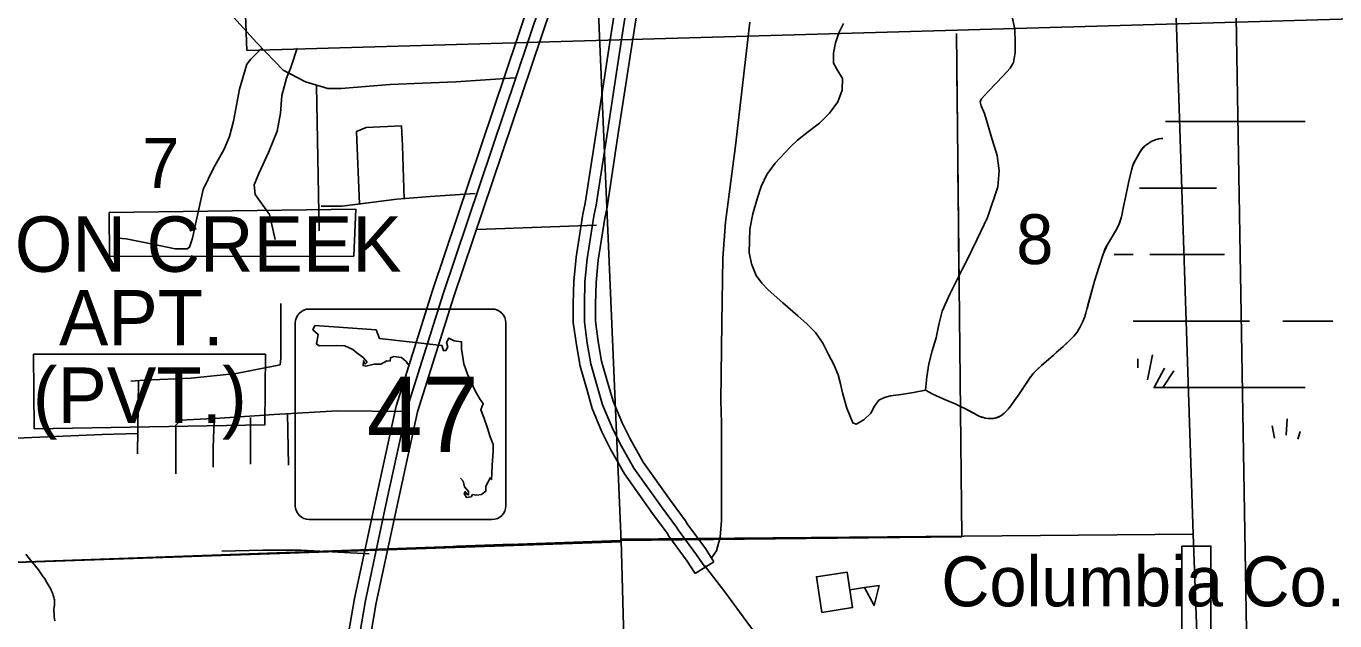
# Model space of a CAD drawing. Extents: x 2480962 to 2688785, y 277103 to 599240.
# Drawn here: x 2550147 to 2561959, y 421794 to 427160 of the extents above; entities that cross this region are included whole.
import ezdxf

# ---------------------------------------------------------------- set-up
doc = ezdxf.new("R2010")
doc.units = 0
for name, color, linetype in [('Airport Names', 7, 'Continuous'), ('Cities Incorporated Area', 7, 'Continuous'), ('Culture', 7, 'Continuous'), ('Culture Text', 7, 'Continuous'), ('Divided_Highway', 7, 'Continuous'), ('Lakes and Ponds', 7, 'Continuous'), ('Level 31', 7, 'Continuous'), ('Local Roads Improved', 7, 'Continuous'), ('Local Roads Paved', 7, 'Continuous'), ('Narrow River Creek and Branch and Slough', 7, 'Continuous'), ('Roadshields State Highways', 7, 'Continuous'), ('Section Lines', 7, 'Continuous'), ('Section Numbers', 7, 'Continuous'), ('State Routes Highway Center Lines', 7, 'Continuous'), ('Swamps', 7, 'Continuous'), ('US Route Divided Highway Outline and Fill', 7, 'Continuous'), ('US Routes Highway Center Lines', 7, 'Continuous')]:
    doc.layers.add(name, color=color, linetype=linetype)

msp = doc.modelspace()

# ---------------------------------------------------------------- linework, layer by layer
at = {"layer": 'Cities Incorporated Area'}
for p, q in [((2552031.381, 430294.808), (2552137.739, 426941.924)), ((2552137.739, 426941.924), (2562726.285, 427244.111))]:
    msp.add_line(p, q, dxfattribs=at)
at = {"layer": 'Culture'}
msp.add_line((2557581.745, 422072.934), (2557715.554, 422093.482), dxfattribs=at)
for points in [[(2557557.105, 422233.397), (2557606.384, 421912.473), (2557329.031, 421869.884), (2557279.753, 422190.809)], [(2557845.933, 422113.501), (2557801.91, 421932.226), (2557715.554, 422093.482)]]:
    msp.add_lwpolyline(points, close=True, dxfattribs=at)
at = {"layer": 'Divided_Highway'}
msp.add_line((2561286.689, 414089.91), (2560538.616, 459542.689), dxfattribs=at)
at = {"layer": 'Lakes and Ponds'}
for points in [[(2558265.568, 423875.229), (2558276.836, 423994.52), (2558294.518, 424113.107), (2558325.684, 424230.217), (2558360.504, 424346.175), (2558384.294, 424468.965), (2558415.804, 424589.664), (2558484.948, 424742.6), (2558560.23, 424892.339), (2558598.955, 424969.363), (2558637.695, 425046.381), (2558731.947, 425238.921), (2558823.403, 425434.027), (2558916.509, 425711.724), (2558930.608, 425855.254), (2558912.021, 425994.619), (2558887.733, 426070.79), (2558862.714, 426147.058), (2558829.536, 426260.017), (2558796.707, 426373.179), (2558766.551, 426442.873), (2558758.432, 426476.483), (2558768.773, 426504.776), (2558834.007, 426574.216), (2558899.242, 426643.656), (2558964.477, 426713.094), (2559029.711, 426782.534), (2559059.116, 426832.239), (2559073.296, 426922.58), (2559074.569, 427015.335), (2559072.432, 427131.233), (2559045.476, 427247.2)], [(2557524.701, 427185.741), (2557482.783, 427100.589), (2557452.763, 427010.656), (2557434.646, 426917.793), (2557433.767, 426825.685), (2557473.295, 426756.784), (2557514.584, 426689.478), (2557513.455, 426582.867), (2557474.765, 426477.853), (2557397.378, 426374.704), (2557307.93, 426285.734), (2557207.598, 426208.472), (2557108.976, 426130.154), (2557050.596, 426075.118), (2556994.048, 426017.862), (2556908.204, 425923.829), (2556832.557, 425820.532), (2556782.362, 425714.647), (2556745.259, 425603.028), (2556706.707, 425465.656), (2556679.761, 425327.742), (2556673.684, 425118.853), (2556695.046, 425014.12), (2556737.398, 424911.506), (2556786.082, 424840.097), (2556844.564, 424780.911), (2556978.125, 424663.761), (2557111.415, 424546.775), (2557193.271, 424473.456), (2557271.648, 424395.739), (2557337.08, 424300.312), (2557390.172, 424196.672), (2557436.842, 424106.252), (2557476.82, 424013.038), (2557497.898, 423931.995), (2557515.683, 423849.91), (2557555.445, 423711.533), (2557608.589, 423581.905), (2557639.702, 423566.964), (2557708.745, 423607.071), (2557771.361, 423668.413), (2557804.09, 423730.749), (2557843.971, 423785.448), (2557895.111, 423809.954), (2557949.187, 423823.725), (2557996.734, 423829.335), (2558044.144, 423835.482), (2558155.051, 423854.126), (2558265.568, 423875.229)]]:
    msp.add_lwpolyline(points, dxfattribs=at)
at = {"layer": 'Level 31'}
for points in [[(2555917.314, 430231.129), (2555610.455, 429672.294), (2555282.993, 429005.243), (2555086.484, 428599.942), (2554697.788, 427397.416), (2553815.404, 424774.437), (2553487.483, 423729.948), (2553305.185, 422903.532), (2553111.332, 421994.843), (2552988.686, 421283.5), (2552988.686, 420962.279), (2552964.515, 420188.799), (2552964.515, 419370.166), (2552892.756, 418616.698), (2552735.858, 417639.101), (2552578.824, 416358.674), (2552433.939, 415525.584), (2552288.65, 414484.346), (2552227.892, 414034.734)], [(2552426.693, 414012.411), (2552486.791, 414457.134), (2552631.557, 415494.622), (2552776.726, 416329.348), (2552933.919, 417611.072), (2553091.247, 418591.344), (2553164.515, 419360.664), (2553164.515, 420185.675), (2553188.686, 420959.155), (2553188.686, 421266.385), (2553307.753, 421956.974), (2553500.639, 422861.127), (2553680.91, 423678.356), (2554005.613, 424712.592), (2554887.728, 427334.772), (2555272.513, 428525.198), (2555462.743, 428917.548), (2555829.824, 429648.235)]]:
    msp.add_lwpolyline(points, dxfattribs=at)
for points in [[(2550895.342, 425478.16), (2553124.2, 425507.823), (2553103.966, 425085.787), (2550900.197, 425081.214)], [(2550219.685, 423525.082), (2552301.613, 423562.546), (2552306.965, 424199.435), (2550214.333, 424199.435)], [(2560578.799, 422467.895), (2560841.094, 422467.895), (2560841.094, 421118.069), (2560578.799, 421118.069)]]:
    msp.add_lwpolyline(points, close=True, dxfattribs=at)
at = {"layer": 'Local Roads Improved'}
msp.add_lwpolyline([(2552271.502, 426959.5), (2552173.734, 426863.412), (2552137.612, 426818.259), (2552074.398, 426592.494), (2552020.214, 426303.516), (2551984.092, 426163.541), (2551934.424, 426050.659), (2551839.603, 425879.078), (2551744.781, 425684.92), (2551681.567, 425400.457), (2551649.96, 425246.936), (2551622.868, 425165.661), (2551600.292, 425152.115), (2551491.925, 425152.115), (2551275.191, 425197.268), (2551049.426, 425242.421), (2550941.059, 425251.452)], dxfattribs=at)
at = {"layer": 'Local Roads Paved'}
for p, q in [((2552766.586, 426624.756), (2552792.48, 425312.806)), ((2554217.495, 425326.092), (2555295.543, 425364.593)), ((2551161.173, 423957.699), (2551152.542, 423301.724)), ((2552171.03, 423629.711), (2552171.03, 423206.78)), ((2552507.649, 423664.236), (2552516.28, 423198.149))]:
    msp.add_line(p, q, dxfattribs=at)
for points in [[(2554561.887, 426693.806), (2554026.749, 426659.281), (2553431.193, 426633.388), (2552990.999, 426598.863), (2552870.161, 426598.863), (2552667.595, 426658.393), (2552467.174, 426764.778), (2552229.8, 427011.343), (2551989.392, 427273.905), (2551691.135, 427526.569), (2550781.398, 428316.482), (2549633.441, 429265.92), (2548951.572, 429861.476), (2548373.278, 430405.245), (2548261.072, 430491.558), (2548140.234, 430595.133), (2547933.084, 430681.445), (2547674.147, 430715.971), (2547397.947, 430715.971), (2547182.165, 430759.127), (2546992.278, 430836.808), (2546845.546, 430923.121), (2546293.146, 431389.208), (2546163.677, 431518.677)], [(2552594.455, 426960.45), (2552535.564, 426787.575), (2552497.599, 426689.655), (2552454.443, 426534.293), (2552441.527, 426375.334), (2552413.981, 426213.857), (2552335.023, 426020.569), (2552248.711, 425830.681), (2552205.555, 425727.106), (2552214.186, 425640.793), (2552343.655, 425459.537), (2552395.442, 425235.125)], [(2553560.661, 425597.637), (2553543.399, 426080.987), (2553534.768, 426262.244), (2553215.411, 426244.981), (2553129.099, 426210.456), (2553154.993, 425554.481)], [(2554199.374, 425649.425), (2553793.705, 425623.531), (2553491.611, 425597.637), (2552999.63, 425537.218), (2552809.742, 425537.218)], [(2552447.23, 424656.831), (2552447.23, 424268.424), (2552447.23, 424164.849), (2552438.599, 424104.43), (2552041.561, 424026.749), (2551635.892, 423983.593), (2551212.961, 423966.33), (2551092.123, 423957.699)], [(2553586.555, 423681.499), (2552956.474, 423690.13), (2552386.811, 423655.605), (2551894.83, 423621.08), (2551540.948, 423603.818), (2551497.792, 423560.661), (2551497.792, 423120.467)], [(2551843.042, 423603.818), (2551834.411, 423353.511), (2551834.411, 423180.886)], [(2547208.059, 423206.78), (2548148.866, 423241.305), (2549037.885, 423258.568), (2549650.704, 423267.199), (2549797.435, 423301.724), (2549926.904, 423379.405), (2549987.323, 423439.824), (2550833.185, 423474.349), (2551150.933, 423484.942)], [(2553243.426, 422398.432), (2552628.486, 422429.967), (2552283.236, 422429.967), (2551912.092, 422421.336)]]:
    msp.add_lwpolyline(points, dxfattribs=at)
at = {"layer": 'Narrow River Creek and Branch and Slough'}
for points in [[(2559722.438, 424612.277), (2559751.114, 424714.814), (2559791.522, 424860.411), (2559828.81, 424982.589), (2559867.951, 425104.166), (2559906.597, 425189.125), (2559979.567, 425310.591), (2560011.408, 425372.866), (2560033.139, 425438.772), (2560053.295, 425534.008), (2560073.203, 425629.287), (2560098.066, 425745.751), (2560123.342, 425862.155), (2560137.188, 425906.924), (2560168.443, 425970.351), (2560205.906, 426032.096), (2560226.024, 426060.481), (2560238.146, 426073.214), (2560252.836, 426085.471), (2560268.085, 426095.818)], [(2559441.824, 424211.528), (2559505.855, 424269.766), (2559588.016, 424347.996)], [(2559165.511, 423925.08), (2559175.285, 423939.786), (2559213.539, 423994.905), (2559256.785, 424046.108), (2559292.251, 424078.791)], [(2558265.568, 423875.229), (2558331.434, 423840.616), (2558398.414, 423808.295), (2558464.804, 423780.146), (2558531.138, 423751.916), (2558579.092, 423729.044), (2558626.766, 423705.623), (2558685.037, 423674.937), (2558743.705, 423643.766), (2558769.257, 423632.969), (2558809.454, 423622.568), (2558849.653, 423618.716), (2558882.914, 423621.158), (2558907.989, 423627.119), (2558944.013, 423643.052), (2558975.877, 423667.814), (2558988.756, 423683.075)], [(2550143.331, 422396.161), (2550178.945, 422352.417), (2550231.535, 422286.107), (2550257.366, 422252.502), (2550282.835, 422218.512), (2550301.606, 422191.935), (2550314.943, 422171.634), (2550334.139, 422140.532), (2550352.841, 422108.579), (2550369.325, 422078.39), (2550380.362, 422055.277), (2550387.593, 422037.616), (2550392.301, 422024.16), (2550398.026, 422003.601), (2550400.212, 421993.138), (2550401.904, 421982.544), (2550402.907, 421970.683), (2550402.959, 421960.292), (2550401.781, 421942.091), (2550398.92, 421914.776), (2550397.915, 421901.127), (2550397.759, 421887.491), (2550399.197, 421854.504), (2550400.91, 421829.791), (2550404.631, 421792.744)]]:
    msp.add_lwpolyline(points, dxfattribs=at)
at = {"layer": 'Roadshields State Highways'}
for p, q in [((2554351.689, 424607.452), (2552701.689, 424607.452)), ((2552576.689, 424482.452), (2552576.689, 422832.452)), ((2554476.689, 422832.452), (2554476.689, 424482.452)), ((2552701.689, 422707.452), (2554351.689, 422707.452))]:
    msp.add_line(p, q, dxfattribs=at)
for points in [[(2553596.327, 424108.353), (2553576.625, 424133.698), (2553533.771, 424169.979), (2553464.546, 424179.874), (2553434.877, 424166.681), (2553431.581, 424136.996), (2553401.913, 424140.295), (2553349.169, 424110.61), (2553289.833, 424110.61), (2553214.015, 424090.82), (2553187.643, 424097.417), (2553190.939, 424140.295), (2553207.422, 424110.61), (2553223.904, 424127.101), (2553187.643, 424169.979), (2553131.603, 424212.857), (2553095.342, 424242.541), (2553022.82, 424275.524), (2552947.001, 424278.822), (2552792.067, 424275.524), (2552768.992, 424292.015), (2552782.178, 424377.771), (2552736.028, 424420.648), (2552752.51, 424460.227)], [(2552752.51, 424460.227), (2553306.315, 424420.648), (2553335.984, 424341.489), (2553899.678, 424278.822), (2553912.864, 424232.646), (2553935.939, 424232.646), (2553952.422, 424265.629), (2553942.532, 424305.208), (2553962.311, 424344.788), (2554011.758, 424321.7), (2554077.687, 424311.805), (2554077.687, 424249.138), (2554097.466, 424113.908), (2554130.431, 424018.258), (2554199.656, 423869.836), (2554245.807, 423790.677), (2554272.179, 423754.396), (2554252.4, 423698.325), (2554278.771, 423629.061), (2554311.736, 423533.411), (2554334.811, 423454.253), (2554361.183, 423384.989), (2554361.183, 423322.322), (2554354.59, 423196.987), (2554351.294, 423124.425), (2554347.997, 423068.354), (2554334.811, 423084.846), (2554318.329, 423048.564), (2554295.254, 423008.985), (2554295.254, 422962.809), (2554255.696, 422933.125), (2554212.842, 422926.528), (2554176.581, 422933.125), (2554163.395, 422913.335), (2554120.541, 422906.739), (2554100.763, 422943.02), (2554110.652, 422959.511), (2554123.838, 422936.423), (2554140.32, 422929.826), (2554140.32, 422959.511), (2554104.059, 423002.389), (2554090.873, 423055.161), (2554068.377, 423079.716)]]:
    msp.add_lwpolyline(points, dxfattribs=at)
for centre, start, end in [((2552701.689, 424482.452), 90, 180), ((2554351.689, 424482.452), 0, 90), ((2552701.689, 422832.452), 180, 270), ((2554351.689, 422832.452), 270, 0)]:
    msp.add_arc(centre, 125, start, end, dxfattribs=at)
at = {"layer": 'Section Lines'}
for p, q in [((2560680.537, 422575.188), (2560329.554, 433344.615)), ((2555068.08, 432958.721), (2555518.624, 422505.115)), ((2555508.582, 422530.574), (2560680.537, 422575.188)), ((2555517.935, 422520.274), (2555660.097, 417152.709)), ((2560875.706, 417290.492), (2560680.537, 422575.188)), ((2555518.624, 422505.115), (2545002.726, 422150.717))]:
    msp.add_line(p, q, dxfattribs=at)
at = {"layer": 'State Routes Highway Center Lines'}
for points in [[(2555918.024, 430230.475), (2555610.455, 429672.294), (2555282.993, 429005.243), (2555086.484, 428599.942), (2554697.788, 427397.416), (2553815.404, 424774.437), (2553487.483, 423729.948), (2553305.185, 422903.532), (2553111.332, 421994.843), (2552988.686, 421283.5), (2552988.686, 420962.279), (2552964.515, 420188.799), (2552964.515, 419370.166), (2552892.756, 418616.698), (2552735.858, 417639.101), (2552578.824, 416358.674), (2552433.939, 415525.584), (2552288.65, 414484.346), (2552227.892, 414034.734)], [(2556025.491, 430218.3), (2555699.18, 429626.104), (2555372.868, 428961.395), (2555179.498, 428562.57), (2554792.758, 427366.094), (2553910.508, 424743.515), (2553584.197, 423704.152), (2553402.912, 422882.33), (2553209.543, 421975.908), (2553088.686, 421274.943), (2553088.686, 420960.717), (2553064.515, 420187.237), (2553064.515, 419365.415), (2552992.001, 418604.021), (2552834.888, 417625.086), (2552677.775, 416344.011), (2552532.748, 415510.103), (2552387.721, 414470.74), (2552327.292, 414023.572)], [(2555825.2, 429647.599), (2555787.905, 429579.915), (2555462.743, 428917.548), (2555272.513, 428525.198), (2554887.728, 427334.772), (2554005.613, 424712.592), (2553680.91, 423678.356), (2553500.639, 422861.127), (2553307.753, 421956.974), (2553188.686, 421266.385), (2553188.686, 420959.155), (2553164.515, 420185.675), (2553164.515, 419360.664), (2553091.247, 418591.344), (2552933.919, 417611.072), (2552776.726, 416329.348), (2552631.557, 415494.622), (2552486.791, 414457.134), (2552426.693, 414012.411)]]:
    msp.add_lwpolyline(points, dxfattribs=at)
at = {"layer": 'Swamps'}
for p, q in [((2558543.446, 427093.792), (2558591.698, 422552.989)), ((2560140.331, 424499.291), (2561190.329, 424499.314)), ((2561490.328, 424499.32), (2561940.327, 424499.33)), ((2560422.927, 424073.278), (2560328.921, 423898.688)), ((2560507.503, 424049.114), (2560408.185, 423900.131)), ((2561521.072, 423468.429), (2561529.088, 423615.416)), ((2561414.777, 423442.787), (2561394.597, 423553.771)), ((2561626.499, 423432.389), (2561646.77, 423503.341))]:
    msp.add_line(p, q, dxfattribs=at)
for points in [[(2558544.488, 426995.739), (2558543.446, 427093.792)], [(2558552.457, 426245.771), (2558547.144, 426745.749)], [(2560431.112, 426299.319), (2561690.306, 426299.346)], [(2558265.568, 423875.229), (2558331.434, 423840.616), (2558364.769, 423824.151), (2558398.414, 423808.295), (2558431.453, 423793.853), (2558481.494, 423773.332), (2558531.138, 423751.916), (2558579.092, 423729.044), (2558626.766, 423705.623), (2558656.089, 423690.583), (2558699.519, 423667.039), (2558743.705, 423643.766), (2558756.294, 423637.97), (2558767.619, 423633.552), (2558787.938, 423627.25), (2558803.426, 423623.687), (2558826.716, 423620.153), (2558849.653, 423618.716), (2558866.166, 423619.168), (2558880.815, 423620.824), (2558893.664, 423623.26), (2558904.847, 423626.165), (2558924.076, 423633.026), (2558938.03, 423639.69), (2558948.131, 423645.563), (2558962.543, 423655.809), (2558975.877, 423667.814), (2558994.355, 423687.408), (2559009.371, 423704.639), (2559033.659, 423734.998), (2559067.336, 423781.045), (2559100.819, 423827.736), (2559120.191, 423855.2), (2559184.558, 423953.797), (2559201.2, 423977.984), (2559214.168, 423995.742), (2559234.674, 424021.551), (2559256.785, 424046.108), (2559276.057, 424065.325), (2559311.045, 424097.492), (2559418.886, 424190.665), (2559505.855, 424269.766), (2559548.876, 424309.95), (2559591.369, 424351.188), (2559602.205, 424362.47), (2559621.093, 424384.822), (2559636.164, 424405.534), (2559648.305, 424424.426), (2559658.168, 424441.473), (2559673.833, 424472.272), (2559684.343, 424496.016), (2559698.312, 424532.336), (2559710.36, 424569.092), (2559731.365, 424641.838), (2559760.883, 424751.307), (2559775.815, 424805.96), (2559791.522, 424860.411), (2559828.81, 424982.589), (2559867.951, 425104.166), (2559875.985, 425126.03), (2559884.625, 425146.104), (2559893.551, 425164.607), (2559911.974, 425198.644), (2559982.272, 425315.326), (2559998.271, 425345.011), (2560009.121, 425367.684), (2560016.447, 425384.978), (2560025.882, 425411.482), (2560029.804, 425425.02), (2560033.139, 425438.772), (2560053.295, 425534.008), (2560073.203, 425629.287), (2560098.066, 425745.751), (2560123.342, 425862.155), (2560129.388, 425884.866), (2560136.126, 425904.199), (2560142.981, 425920.766), (2560156.765, 425949.141), (2560168.269, 425970.048), (2560186.754, 426001.086), (2560205.906, 426032.096), (2560215.574, 426046.899), (2560223.289, 426057.179), (2560229.589, 426064.533), (2560240.25, 426075.151), (2560252.836, 426085.471), (2560271.646, 426098.904), (2560288.184, 426109.621), (2560302.708, 426118.086), (2560315.454, 426124.719), (2560326.631, 426129.875), (2560346.243, 426137.315), (2560360.988, 426141.457), (2560372.063, 426143.689), (2560388.696, 426145.535), (2560405.348, 426145.458)], [(2558560.427, 425495.804), (2558555.114, 425995.782)], [(2560197.023, 425699.307), (2560890.315, 425699.322)], [(2558568.396, 424745.837), (2558563.083, 425245.815)], [(2559967.967, 425099.295), (2560140.324, 425099.298)], [(2560290.324, 425099.302), (2560962.067, 425099.316)], [(2560314.185, 424194.099), (2560268.853, 423967.419)], [(2560181.281, 424157.85), (2560181.282, 424078.127)], [(2560322.746, 423899.287), (2561690.335, 423899.317)], [(2558591.698, 422552.989), (2555507.476, 422519.893), (2549978.855, 422320.999)], [(2555534.824, 422520.186), (2555821.168, 422523.259)], [(2556630.391, 422531.942), (2556784.749, 422533.599)], [(2557034.735, 422536.281), (2557534.705, 422541.646)], [(2557784.69, 422544.329), (2558284.66, 422549.694)], [(2554035.78, 422466.948), (2554535.456, 422484.924)]]:
    msp.add_lwpolyline(points, dxfattribs=at)
at = {"layer": 'US Route Divided Highway Outline and Fill'}
msp.add_line((2556355.552, 422326.694), (2556186.819, 422219.319), dxfattribs=at)
for points in [[(2556186.819, 422219.319), (2556114.17, 422333.482), (2555948.412, 422558.058), (2555932.4, 422584.745), (2555801.68, 422762.525), (2555547.991, 423118.768), (2555421.791, 423343.733), (2555344.765, 423497.785), (2555255.937, 423708.753), (2555206.458, 423884.677), (2555146.465, 424091.924), (2555113.319, 424285.278), (2555085.541, 424485.281), (2555085.541, 424653.162), (2555090.997, 424860.5), (2555112.924, 425074.284), (2555172.259, 425462.658), (2555193.55, 425563.794), (2555294.242, 426220.937), (2555421.982, 427056.574), (2555635.148, 428426.166)], [(2555832.222, 428391.891), (2555619.645, 427026.084), (2555491.94, 426190.68), (2555390.403, 425528.019), (2555369.12, 425426.927), (2555311.376, 425048.963), (2555290.728, 424847.648), (2555285.541, 424650.531), (2555285.541, 424499.104), (2555310.981, 424315.939), (2555341.696, 424136.767), (2555398.782, 423939.558), (2555445.096, 423774.888), (2555526.564, 423581.4), (2555598.548, 423437.432), (2555717.151, 423226.01), (2555963.711, 422879.777), (2556099.079, 422695.676), (2556114.998, 422669.145), (2556279.191, 422446.69), (2556355.552, 422326.694)]]:
    msp.add_lwpolyline(points, dxfattribs=at)
at = {"layer": 'US Routes Highway Center Lines'}
for points in [[(2555733.685, 428409.028), (2555520.814, 427041.329), (2555393.091, 426205.808), (2555291.977, 425545.906), (2555270.69, 425444.793), (2555212.15, 425061.624), (2555190.863, 424854.074), (2555185.541, 424651.846), (2555185.541, 424492.192), (2555212.15, 424300.608), (2555244.081, 424114.346), (2555302.62, 423912.118), (2555350.516, 423741.82), (2555435.665, 423539.592), (2555510.17, 423390.582), (2555632.571, 423172.389), (2555882.695, 422821.151), (2556015.74, 422640.21), (2556031.705, 422613.601), (2556196.681, 422390.086), (2556273.429, 422281.401)], [(2556677.957, 427195.218), (2556550.104, 426080.222), (2556460.904, 425390.411), (2556434.144, 425066.319), (2556425.224, 424483.547), (2556416.304, 423781.843), (2556422.251, 423576.684), (2556422.251, 422919.58), (2556422.251, 422699.554), (2556410.358, 422547.914), (2556377.651, 422426.008), (2556336.025, 422363.568)], [(2556271.186, 422294.294), (2556452.126, 422054.814), (2556883.191, 421469.417), (2557245.073, 420979.812), (2557617.598, 420479.564), (2558000.767, 419952.707), (2558378.614, 419473.746), (2559049.159, 418537.112), (2559458.937, 418004.933), (2559645.199, 417738.844), (2559985.794, 417281.17), (2560368.962, 416738.347), (2560853.245, 416003.941), (2561204.483, 415471.762), (2561539.756, 414987.479), (2561811.167, 414604.31), (2562189.014, 414045.523)]]:
    msp.add_lwpolyline(points, dxfattribs=at)

# ---------------------------------------------------------------- texts
at = {"layer": 'Airport Names'}
for s, rotation, p in [('CANNON CREEK', 0.0012278, (2548150.269, 424943.337)), ('APT.', 0.0012361, (2550443.585, 424278.774)), ('(PVT.)', 0.0012417, (2550207.378, 423580.068))]:
    msp.add_text(s, height=500, rotation=rotation, dxfattribs=at).set_placement(p)
at = {"layer": 'Culture Text'}
msp.add_text('Columbia Co.', height=450, rotation=0.0012583, dxfattribs=at).set_placement((2558407.436, 421924.277))
at = {"layer": 'Roadshields State Highways'}
msp.add_text('47', height=680, dxfattribs=at).set_placement((2553220.023, 423317.454))
at = {"layer": 'Section Numbers'}
for s, rotation, p in [('7', 0.0995639, (2551196.54, 425700.686)), ('8', 0.0995667, (2559084.595, 425012.777))]:
    msp.add_text(s, height=450, rotation=rotation, dxfattribs=at).set_placement(p)

doc.saveas('drawing.dxf')
